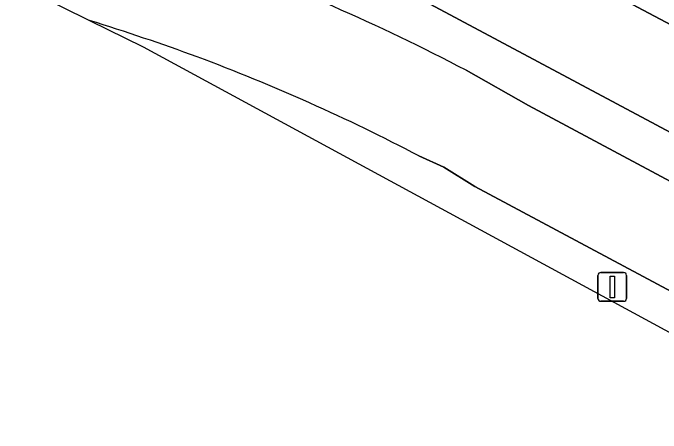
# Model space of a CAD drawing. Extents: x 159489 to 160304, y 383825 to 384531.
# Drawn here: x 159639.09 to 159661.58, y 384059.68 to 384074.26 of the extents above; entities that cross this region are included whole.
import ezdxf

# ---------------------------------------------------------------- set-up
doc = ezdxf.new("R2010")
doc.units = 0
for name, color, linetype in [('IMGEO_Groenvoorziening', 7, 'Continuous'), ('IMGEO_Haag', 7, 'Continuous'), ('IMGEO_Lichtmast', 7, 'Continuous'), ('IMGEO_OVBaan_gesloten', 7, 'Continuous'), ('IMGEO_Rijbaan_lokaal_gesloten', 7, 'Continuous'), ('IMGEO_Verkeerseiland_open', 7, 'Continuous')]:
    doc.layers.add(name, color=color, linetype=linetype)

msp = doc.modelspace()

# ---------------------------------------------------------------- linework, layer by layer
at = {"layer": 'IMGEO_Groenvoorziening'}
for points in [[(159692.099, 384053.993), (159649.297, 384076.854), (159645.19, 384078.814)], [(159641.75, 384073.998), (159643.613, 384073.077), (159695.057, 384045.182)], [(159654.816, 384072.267), (159656.977, 384071.043), (159693.976, 384051.25), (159694.802, 384052.841)], [(159778.419, 384002.326), (159655.116, 384068.233), (159654.047, 384068.903), (159653.178, 384069.297)]]:
    msp.add_lwpolyline(points, dxfattribs=at)
for centre, radius, start, end in [((159620.314, 384006.284), 74.459, 62.39501, 70.29055), ((159615.408, 383990.07), 87.965, 70.00419, 72.5747), ((159621.973, 384009.763), 67.216, 62.33846, 69.52244)]:
    msp.add_arc(centre, radius, start, end, dxfattribs=at)
at = {"layer": 'IMGEO_Haag'}
for points in [[(159692.099, 384053.993), (159649.297, 384076.854)], [(159641.75, 384073.998), (159643.613, 384073.077), (159695.057, 384045.182)], [(159654.816, 384072.267), (159656.977, 384071.043), (159693.976, 384051.25), (159694.802, 384052.841)], [(159778.419, 384002.326), (159655.116, 384068.233), (159654.047, 384068.903), (159653.178, 384069.297)]]:
    msp.add_lwpolyline(points, dxfattribs=at)
for centre, radius, start, end in [((159620.314, 384006.284), 74.459, 62.39501, 70.29055), ((159615.408, 383990.07), 87.965, 70.00419, 72.5747), ((159621.973, 384009.763), 67.216, 62.33846, 69.52244)]:
    msp.add_arc(centre, radius, start, end, dxfattribs=at)
at = {"layer": 'IMGEO_Lichtmast'}
for p, q in [((159659.391, 384064.354), (159659.391, 384065.154)), ((159659.391, 384065.154), (159659.391, 384064.354)), ((159659.491, 384065.254), (159660.281, 384065.254)), ((159660.281, 384065.254), (159659.491, 384065.254)), ((159660.381, 384065.154), (159660.381, 384064.354)), ((159660.381, 384064.354), (159660.381, 384065.154)), ((159660.281, 384064.254), (159659.491, 384064.254)), ((159659.491, 384064.254), (159660.281, 384064.254))]:
    msp.add_line(p, q, dxfattribs=at)
msp.add_lwpolyline([(159659.811, 384065.129), (159659.961, 384065.129), (159659.961, 384064.379), (159659.811, 384064.379), (159659.811, 384065.129)], dxfattribs=at)
for centre, start, end in [((159659.491, 384065.154), 90, 180), ((159659.491, 384065.154), 90, 180), ((159660.281, 384065.154), 0, 90), ((159660.281, 384065.154), 360, 90), ((159659.491, 384064.354), 180, 270), ((159659.491, 384064.354), 180, 270), ((159660.281, 384064.354), 270, 0), ((159660.281, 384064.354), 270, 0)]:
    msp.add_arc(centre, 0.1, start, end, dxfattribs=at)
at = {"layer": 'IMGEO_OVBaan_gesloten'}
for points in [[(159634.159, 384079.431), (159633.004, 384079.639), (159632.93, 384078.359), (159641.75, 384073.998)], [(159777.995, 384006.304), (159777.482, 384006.579), (159693.976, 384051.25), (159656.977, 384071.043), (159654.816, 384072.267)], [(159653.178, 384069.297), (159654.047, 384068.903), (159655.116, 384068.233), (159778.419, 384002.326)]]:
    msp.add_lwpolyline(points, dxfattribs=at)
for centre, radius, start, end in [((159620.314, 384006.284), 74.459, 62.39501, 70.29055), ((159615.408, 383990.07), 87.965, 70.00419, 72.5747), ((159621.973, 384009.763), 67.216, 62.33846, 69.52244)]:
    msp.add_arc(centre, radius, start, end, dxfattribs=at)
at = {"layer": 'IMGEO_Rijbaan_lokaal_gesloten'}
for points in [[(159692.672, 384057.392), (159691.913, 384057.89), (159682.26, 384062.932), (159666.836, 384071.237), (159650.603, 384079.842), (159644.461, 384082.665)], [(159645.19, 384078.814), (159649.297, 384076.854), (159692.099, 384053.993)]]:
    msp.add_lwpolyline(points, dxfattribs=at)
at = {"layer": 'IMGEO_Verkeerseiland_open'}
msp.add_lwpolyline([(159644.461, 384082.665), (159650.603, 384079.842), (159666.836, 384071.237), (159682.26, 384062.932), (159691.913, 384057.89), (159692.672, 384057.392)], dxfattribs=at)

doc.saveas('drawing.dxf')
